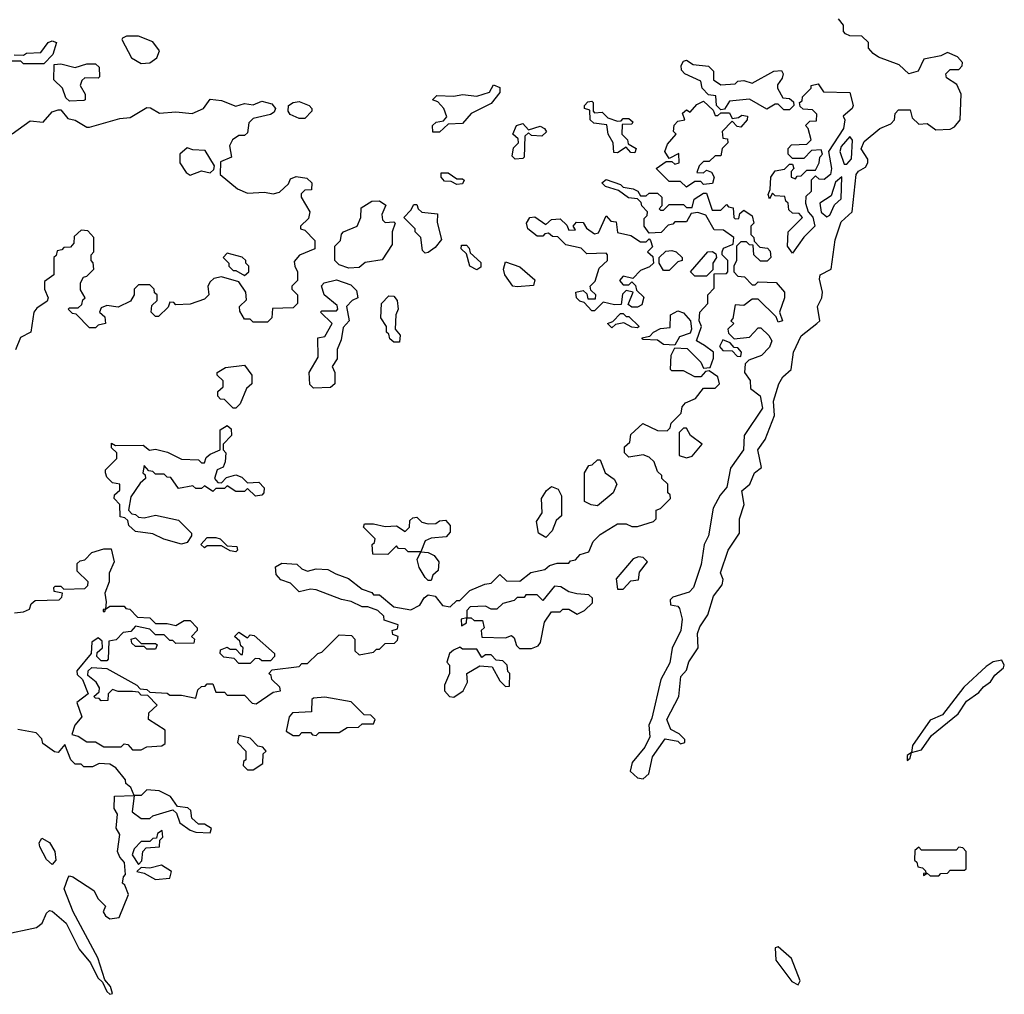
# Model space of a CAD drawing. Extents: x 2769579 to 2883812, y 684207 to 828660.
# Tile 424 of 505: x 2817401 to 2820833, y 793678 to 797074. Entities that reach past the tile are written whole.
import ezdxf

# ---------------------------------------------------------------- set-up
doc = ezdxf.new("R2010")
doc.units = 0

msp = doc.modelspace()

# ---------------------------------------------------------------- linework, layer by layer
at = {"layer": '0CON02XD'}
for points in [[(2819891.7, 795961.7), (2819945, 795967.5), (2819975, 796000), (2819985, 796000), (2820013, 795973), (2820022.5, 795955), (2820015, 795932.5), (2819986.4, 795903.6), (2819943, 795887), (2819930, 795875), (2819927.5, 795845), (2819947, 795817), (2819948.3, 795788.3), (2819982.7, 795762.7), (2819990, 795720), (2819926.2, 795625), (2819924, 795575), (2819879.3, 795510.7), (2819866.2, 795445), (2819842.5, 795417.5), (2819818.3, 795371.7), (2819802, 795275), (2819787.1, 795245), (2819776.2, 795175), (2819750, 795095), (2819735, 795078.8), (2819678.3, 795061.7), (2819668.3, 795051.7), (2819670, 795035), (2819695, 795030), (2819701.7, 795021.7), (2819710, 794985), (2819706, 794945), (2819675.9, 794884.1), (2819667.3, 794832.7), (2819636.2, 794775), (2819605, 794640), (2819593.8, 794615), (2819597.5, 794575), (2819580.7, 794539.3), (2819536, 794485), (2819528.8, 794455), (2819555, 794432), (2819575, 794428.8), (2819594.3, 794445.7), (2819606.7, 794505), (2819651.7, 794568.3), (2819695, 794560), (2819705, 794550), (2819720, 794555), (2819720, 794565), (2819700, 794585), (2819670.7, 794600.7), (2819656.7, 794635), (2819698.8, 794715), (2819706.2, 794785), (2819725, 794807.5), (2819734.1, 794835.9), (2819766.7, 794885), (2819763.8, 794935), (2819772.3, 794957.7), (2819799.5, 795000.5), (2819820, 795065), (2819850, 795105), (2819853, 795123), (2819844.1, 795145.9), (2819871.2, 795225), (2819910, 795285), (2819910, 795335), (2819926.2, 795385), (2819918.3, 795431.7), (2819946.7, 795455), (2819962.5, 795495), (2819987, 795513), (2819973.8, 795575), (2819999.5, 795610.5), (2820032.5, 795695), (2820028.8, 795745), (2820047.5, 795805), (2820060.9, 795829.1), (2820090, 795855), (2820098.8, 795915), (2820125, 795972.5), (2820180, 796015), (2820190, 796025), (2820182.5, 796075), (2820197.5, 796105), (2820200, 796125), (2820189.3, 796169.3), (2820191.2, 796185), (2820230, 796205), (2820243.6, 796306.4), (2820265, 796370), (2820303.3, 796405), (2820316.7, 796535), (2820325, 796546.7), (2820350, 796560), (2820357.5, 796575), (2820357.5, 796587.5), (2820333.9, 796623.9), (2820345, 796650), (2820400, 796695), (2820438.3, 796711.7), (2820450, 796725), (2820453, 796747), (2820465, 796760), (2820505, 796760), (2820511.7, 796731.7), (2820535, 796710), (2820565, 796712.5), (2820595, 796690), (2820645, 796692.5), (2820659.3, 796700.7), (2820680, 796725), (2820683.3, 796815), (2820668, 796848), (2820631.7, 796871.7), (2820630, 796885), (2820645, 796900), (2820675, 796900), (2820687, 796913), (2820687.5, 796925), (2820670, 796945), (2820635, 796960), (2820611.7, 796948.3), (2820553, 796937), (2820532.5, 796895), (2820500, 796885), (2820467, 796917), (2820395, 796943.3), (2820376.1, 796956.1), (2820360, 796975), (2820360, 796995), (2820337, 797017), (2820295, 797017.5), (2820280, 797025), (2820273, 797033), (2820272.5, 797055), (2820255, 797077.5)], [(2817381.7, 796951.7), (2817415, 796950), (2817425, 796957.5), (2817475, 796960), (2817500, 796995), (2817515, 797000), (2817530, 796995), (2817517, 796953), (2817485, 796920), (2817415, 796920), (2817405, 796930), (2817375, 796930)], [(2817825, 796921.2), (2817855, 796924.2), (2817879.1, 796940.9), (2817888, 796965), (2817865, 796996.7), (2817815, 797016.7), (2817773.8, 797016.2), (2817760, 797010), (2817757.5, 797005), (2817790.7, 796940.7), (2817825, 796921.2)], [(2820085, 796760), (2820065, 796760), (2820045, 796780), (2820035, 796780), (2820005, 796762.5), (2819945, 796797.5), (2819875, 796790), (2819858.3, 796761.7), (2819845, 796760), (2819830, 796775), (2819828.3, 796808.3), (2819801.7, 796811.7), (2819780, 796835), (2819775, 796860), (2819720, 796885), (2819708.3, 796898.3), (2819707.5, 796915), (2819715, 796930), (2819725, 796932.5), (2819748.3, 796918.3), (2819801.7, 796911.7), (2819820, 796895), (2819820, 796865), (2819845, 796847.5), (2819895, 796850), (2819905, 796860), (2819925, 796862.5), (2819955, 796852.5), (2820030, 796895), (2820057, 796897), (2820062.5, 796885), (2820059.3, 796870.7), (2820043, 796847), (2820042.5, 796835), (2820061.7, 796801.7), (2820085, 796800), (2820098.3, 796788.3), (2820100, 796775), (2820085, 796760)], [(2817575, 796790), (2817561.7, 796801.7), (2817550, 796835), (2817520, 796865), (2817521.7, 796918.3), (2817545, 796920), (2817595, 796907.5), (2817635, 796920), (2817665, 796920), (2817678.3, 796908.3), (2817680, 796875), (2817675, 796870), (2817628.3, 796871.7), (2817618.3, 796861.7), (2817612.5, 796845), (2817630, 796815), (2817630, 796795), (2817625, 796792.5), (2817575, 796790)], [(2818841.7, 796681.7), (2818840, 796705), (2818853, 796717), (2818878.3, 796721.7), (2818890, 796735), (2818880, 796765), (2818858.3, 796788.3), (2818840, 796795), (2818855, 796810), (2818915, 796807.5), (2818945, 796813.3), (2818995, 796807.5), (2819038.3, 796821.7), (2819053, 796847), (2819075, 796837.5), (2819075, 796820), (2819045, 796782.5), (2818975, 796747.5), (2818945, 796712.5), (2818895, 796710), (2818865, 796682.5), (2818841.7, 796681.7)], [(2820095, 796260), (2820077.5, 796285), (2820080, 796335), (2820130, 796385), (2820118.3, 796398.3), (2820095, 796400), (2820081.7, 796411.7), (2820080, 796435), (2820071.7, 796441.7), (2820068.3, 796458.3), (2820035, 796460), (2820025, 796470), (2820015, 796450), (2820010, 796465), (2820017.5, 796482.5), (2820020, 796525), (2820035, 796547.5), (2820067, 796553), (2820085, 796570), (2820095, 796570), (2820100, 796555), (2820090, 796545), (2820090, 796525), (2820105, 796520), (2820111.7, 796528.3), (2820125, 796530), (2820145, 796550), (2820175, 796550), (2820187.5, 796575), (2820190, 796595), (2820200, 796605), (2820195, 796620), (2820161.7, 796618.3), (2820135, 796590), (2820095, 796590), (2820080, 796605), (2820080, 796625), (2820091.7, 796638.3), (2820145, 796640), (2820160, 796655), (2820150, 796695), (2820140, 796705), (2820155, 796720), (2820178.3, 796721.7), (2820180, 796745), (2820165, 796760), (2820131.7, 796761.7), (2820121.7, 796771.7), (2820120, 796785), (2820128.3, 796791.7), (2820130, 796805), (2820160, 796835), (2820160, 796845), (2820185, 796850), (2820203, 796823), (2820295, 796820), (2820306.2, 796775), (2820302.5, 796765), (2820271.7, 796738.3), (2820277.5, 796725), (2820273.3, 796695), (2820220, 796615), (2820231.2, 796555), (2820228, 796535), (2820205, 796517.5), (2820188.3, 796518.3), (2820175, 796530), (2820160, 796515), (2820160, 796475), (2820141.7, 796458.3), (2820140, 796435), (2820150, 796405), (2820165.8, 796385.8), (2820172.9, 796355), (2820134, 796316), (2820095, 796260)], [(2817375, 796676.2), (2817438.3, 796721.7), (2817483.6, 796716.4), (2817515, 796752.5), (2817535, 796760), (2817545, 796760), (2817569.3, 796729.3), (2817595, 796724), (2817635, 796700), (2817645, 796700), (2817750.7, 796729.3), (2817786.4, 796733.6), (2817845, 796767.5), (2817857, 796767), (2817888.3, 796748.3), (2817945, 796752.5), (2818003, 796747), (2818042.5, 796765), (2818065, 796797.5), (2818105, 796792.5), (2818155, 796772.5), (2818185, 796782.5), (2818215, 796777.5), (2818245, 796790), (2818280.7, 796780.7), (2818292.5, 796765), (2818287.7, 796752.3), (2818275, 796743.8), (2818215, 796730), (2818200, 796715), (2818195, 796680), (2818185, 796670), (2818165, 796670), (2818142.5, 796655), (2818132.5, 796635), (2818140, 796595), (2818101.7, 796578.3), (2818100, 796535), (2818160, 796485), (2818195, 796470), (2818255, 796472.5), (2818285, 796467.5), (2818307, 796473), (2818338.3, 796501.7), (2818345, 796520), (2818365, 796527.5), (2818401.7, 796521.7), (2818420, 796505), (2818418.3, 796481.7), (2818395, 796480), (2818382.5, 796467.5), (2818382.5, 796455), (2818412.5, 796405), (2818408.3, 796381.7), (2818380, 796355), (2818380, 796345), (2818395, 796340), (2818430, 796305), (2818430, 796275), (2818377, 796253), (2818358.3, 796231.7), (2818360, 796215), (2818370, 796195), (2818370, 796165), (2818350, 796145), (2818350, 796135), (2818370, 796115), (2818370, 796085), (2818355, 796070), (2818283, 796067), (2818280, 796035), (2818265, 796020), (2818215, 796020), (2818205, 796030), (2818185, 796030), (2818168.3, 796058.3), (2818167.5, 796075), (2818191.7, 796098.3), (2818190, 796125), (2818165, 796160), (2818105, 796177.5), (2818078.3, 796171.7), (2818065, 796160), (2818057.5, 796145), (2818060, 796115), (2818045, 796100), (2817995, 796082.5), (2817945, 796080), (2817938.3, 796088.3), (2817925, 796090), (2817918.3, 796071.7), (2817885, 796040), (2817875, 796040), (2817860, 796055), (2817861.7, 796078.3), (2817880, 796095), (2817880, 796115), (2817871.7, 796121.7), (2817870, 796135), (2817855, 796150), (2817815, 796150), (2817800, 796135), (2817800, 796115), (2817787, 796093), (2817745, 796072.5), (2817705, 796077.5), (2817685, 796070), (2817680, 796055), (2817698.3, 796038.3), (2817700, 796015), (2817675, 796010), (2817665, 796000), (2817645, 796000), (2817598.3, 796048.3), (2817585, 796050), (2817570, 796065), (2817575, 796070), (2817605, 796070), (2817618.3, 796081.7), (2817621.7, 796098.3), (2817630, 796105), (2817613, 796133), (2817613, 796157), (2817623.6, 796176.4), (2817635, 796180), (2817660, 796205), (2817657, 796227), (2817650, 796235), (2817650, 796255), (2817660, 796265), (2817660, 796315), (2817638.3, 796338.3), (2817615, 796340), (2817591.7, 796318.3), (2817590, 796295), (2817578.3, 796281.7), (2817555, 796280), (2817548.3, 796271.7), (2817531.7, 796268.3), (2817528.3, 796251.7), (2817520, 796245), (2817520, 796185), (2817488.3, 796161.7), (2817487.5, 796135), (2817500, 796105), (2817497, 796093), (2817460.7, 796069.3), (2817450, 796055), (2817440, 795985), (2817403.6, 795966.4), (2817386.4, 795923.6)], [(2818395, 796730), (2818375, 796730), (2818343.9, 796743.9), (2818336.7, 796755), (2818338.8, 796775), (2818354.3, 796785.7), (2818375, 796788.6), (2818410, 796775), (2818420, 796765), (2818420, 796755), (2818395, 796730)], [(2819545, 796610), (2819531.7, 796611.7), (2819515, 796630), (2819485, 796610), (2819471.7, 796611.7), (2819470, 796645), (2819452.5, 796675), (2819447.5, 796707.5), (2819403, 796713), (2819390, 796725), (2819388.3, 796758.3), (2819370, 796765), (2819370, 796775), (2819381.7, 796788.3), (2819395, 796790), (2819400, 796785), (2819400, 796755), (2819405, 796750), (2819431.7, 796751.7), (2819451.7, 796731.7), (2819485, 796720), (2819498.3, 796721.7), (2819505, 796730), (2819525, 796730), (2819538.3, 796718.3), (2819535, 796710), (2819501.7, 796708.3), (2819500, 796675), (2819520, 796655), (2819521.7, 796641.7), (2819550, 796625), (2819545, 796610)], [(2819725, 796490), (2819705, 796510), (2819665, 796510), (2819620, 796555), (2819655, 796580), (2819675, 796580), (2819685, 796570), (2819700, 796575), (2819698.3, 796608.3), (2819665, 796590), (2819650, 796615), (2819659.3, 796640.7), (2819690, 796675), (2819680, 796685), (2819683, 796707), (2819695, 796720), (2819720, 796725), (2819711.7, 796748.3), (2819725, 796760), (2819738.3, 796751.7), (2819761.7, 796778.3), (2819785, 796790), (2819818.3, 796758.3), (2819825, 796740), (2819835, 796740), (2819845, 796750), (2819875, 796750), (2819885, 796730), (2819907, 796733), (2819918.3, 796741.7), (2819938.3, 796738.3), (2819937.5, 796725), (2819915, 796700), (2819901.7, 796701.7), (2819885, 796720), (2819850, 796685), (2819851.7, 796661.7), (2819868.3, 796658.3), (2819870, 796645), (2819850, 796625), (2819845, 796600), (2819825, 796600), (2819805, 796580), (2819785, 796580), (2819770, 796565), (2819761.7, 796541.7), (2819785, 796540), (2819795, 796550), (2819813, 796543), (2819822.5, 796525), (2819816.7, 796503.3), (2819785, 796500), (2819775, 796510), (2819755, 796510), (2819725, 796490)], [(2819128.3, 796588.3), (2819118.3, 796598.3), (2819123, 796627), (2819140, 796645), (2819138.3, 796658.3), (2819120, 796675), (2819132.5, 796705), (2819155, 796712.5), (2819175, 796690), (2819215, 796702.5), (2819230, 796695), (2819237, 796683), (2819221.7, 796668.3), (2819185, 796670), (2819175, 796680), (2819161.7, 796668.3), (2819160, 796595), (2819155, 796590), (2819128.3, 796588.3)], [(2820285, 796570), (2820300.7, 796589.3), (2820303.8, 796653.8), (2820295, 796666.7), (2820265, 796632), (2820260, 796615), (2820275, 796570), (2820285, 796570)], [(2817995, 796532.5), (2818035, 796547.5), (2818065, 796540), (2818078.3, 796551.7), (2818080, 796565), (2818048.3, 796618.3), (2818005, 796620), (2817985, 796627.5), (2817960, 796605), (2817960, 796575), (2817981.7, 796541.7), (2817995, 796532.5)], [(2818925, 796500), (2818905, 796510), (2818881.7, 796511.7), (2818870, 796525), (2818870, 796540), (2818895, 796540), (2818925, 796520), (2818945, 796520), (2818950, 796515), (2818945, 796502.5), (2818925, 796500)], [(2820215, 796387.5), (2820225, 796392.5), (2820241.7, 796428.3), (2820265, 796450), (2820267, 796527), (2820245, 796507.5), (2820229.3, 796460.7), (2820190.8, 796435), (2820195, 796403.3), (2820215, 796387.5)], [(2817383, 795007), (2817415, 795010), (2817435, 795020), (2817441.7, 795038.3), (2817455, 795050), (2817538.3, 795051.7), (2817548.3, 795061.7), (2817550, 795075), (2817521.7, 795081.7), (2817520, 795095), (2817525, 795100), (2817545, 795100), (2817555, 795090), (2817628.3, 795091.7), (2817638.3, 795101.7), (2817640, 795115), (2817601.7, 795151.7), (2817601.7, 795178.3), (2817611.7, 795188.3), (2817628.3, 795191.7), (2817653, 795217), (2817695, 795230), (2817720, 795230), (2817730, 795185), (2817713.3, 795145), (2817713.3, 795115), (2817697.5, 795075), (2817702.5, 795045), (2817700, 795020), (2817691.7, 795018.3), (2817691.7, 795011.7), (2817698.3, 795011.7), (2817700, 795020), (2817715, 795030), (2817765, 795030), (2817771.7, 795021.7), (2817785, 795020), (2817811.7, 794991.7), (2817855, 794990), (2817875, 794970), (2817915, 794970), (2817945, 794962.5), (2817975, 794980), (2817995, 794980), (2818020, 794955), (2818020, 794945), (2818000, 794925), (2818010, 794915), (2818008.3, 794901.7), (2817945, 794900), (2817935, 794910), (2817925, 794910), (2817905, 794930), (2817875, 794930), (2817855, 794950), (2817805, 794960), (2817788.3, 794941.7), (2817761.7, 794938.3), (2817737, 794913), (2817711.7, 794908.3), (2817710, 794845), (2817705, 794840), (2817685, 794840), (2817670, 794855), (2817671.7, 794868.3), (2817690, 794885), (2817688.3, 794908.3), (2817675, 794920), (2817652.5, 794905), (2817650, 794865), (2817600, 794805), (2817601.7, 794791.7), (2817620, 794775), (2817640, 794725), (2817600, 794695), (2817617.5, 794645), (2817593.3, 794615), (2817582.5, 794582.5), (2817605, 794577.5), (2817635, 794557.5), (2817665, 794557.5), (2817695, 794540), (2817755, 794540), (2817765, 794550), (2817778.3, 794548.3), (2817795, 794530), (2817825, 794530), (2817845, 794540), (2817897, 794543), (2817908.3, 794551.7), (2817908.3, 794598.3), (2817850, 794635), (2817851.7, 794658.3), (2817880, 794685), (2817848.3, 794718.3), (2817825, 794720), (2817815, 794730), (2817795, 794732.5), (2817745, 794732.5), (2817725, 794740), (2817710, 794725), (2817708.3, 794701.7), (2817685, 794700), (2817678.3, 794708.3), (2817665, 794710), (2817660, 794715), (2817678.3, 794731.7), (2817680, 794745), (2817667.5, 794765), (2817638.3, 794788.3), (2817640, 794805), (2817653, 794817), (2817705, 794812.5), (2817810, 794755), (2817821.7, 794741.7), (2817845, 794740), (2817855, 794730), (2817915, 794727.5), (2817925, 794720), (2817965, 794720), (2818015, 794710), (2818021.7, 794738.3), (2818035, 794750), (2818048.3, 794751.7), (2818055, 794760), (2818075, 794760), (2818085, 794730), (2818115, 794730), (2818125, 794720), (2818185, 794720), (2818211.7, 794691.7), (2818225, 794690), (2818285, 794730), (2818310, 794735), (2818308.3, 794748.3), (2818280, 794775), (2818278.3, 794788.3), (2818270, 794795), (2818281.7, 794808.3), (2818375, 794820), (2818385, 794830), (2818405, 794830), (2818440, 794865), (2818455, 794870), (2818515, 794930), (2818558.3, 794928.3), (2818570, 794915), (2818570, 794875), (2818585, 794860), (2818635, 794870), (2818645, 794880), (2818655, 794880), (2818675, 794900), (2818708.3, 794901.7), (2818718.3, 794911.7), (2818720, 794925), (2818701.7, 794931.7), (2818700, 794945), (2818718.3, 794951.7), (2818720, 794965), (2818671.7, 794981.7), (2818670, 794995), (2818650, 795015), (2818615, 795027.5), (2818595, 795027.5), (2818557, 795047), (2818523, 795053), (2818435, 795087.5), (2818415, 795090), (2818375, 795080), (2818345, 795110), (2818311.7, 795121.7), (2818295, 795140), (2818293, 795167), (2818315, 795180), (2818367, 795177), (2818385, 795160), (2818405, 795152.5), (2818435, 795160), (2818475, 795157.5), (2818503, 795143), (2818547, 795127), (2818595, 795090), (2818628.3, 795078.3), (2818635, 795070), (2818655, 795070), (2818705, 795027.5), (2818765, 795017.5), (2818796.4, 795033.6), (2818810.7, 795059.3), (2818825, 795070), (2818850, 795065), (2818875, 795032.5), (2818901.7, 795028.3), (2818925, 795050), (2818935, 795050), (2818970, 795085), (2819023, 795107), (2819045, 795110), (2819075, 795140), (2819098.3, 795118.3), (2819145, 795117.5), (2819183, 795147), (2819231.7, 795158.3), (2819248.3, 795171.7), (2819275, 795180), (2819315, 795180), (2819321.7, 795188.3), (2819338.3, 795191.7), (2819355, 795210), (2819385, 795220), (2819400, 795255), (2819425, 795280), (2819485, 795317.5), (2819515, 795317.5), (2819535, 795307.5), (2819555, 795307.5), (2819610, 795325), (2819620, 795335), (2819620, 795365), (2819635, 795370), (2819670, 795405), (2819668.3, 795418.3), (2819660, 795425), (2819660, 795455), (2819640, 795475), (2819640, 795485), (2819625, 795500), (2819613, 795533), (2819595, 795550), (2819575, 795557.5), (2819525, 795550), (2819510, 795565), (2819510, 795585), (2819528.3, 795601.7), (2819531.7, 795628.3), (2819573, 795667), (2819625, 795642.5), (2819658.3, 795641.7), (2819668.3, 795651.7), (2819671.7, 795668.3), (2819707, 795703), (2819710, 795725), (2819721.7, 795738.3), (2819756.4, 795753.6), (2819785, 795790), (2819825, 795790), (2819840, 795805), (2819835, 795830), (2819805, 795850), (2819791.7, 795848.3), (2819775, 795830), (2819755, 795830), (2819715, 795850), (2819675, 795850), (2819670, 795855), (2819672.5, 795905), (2819685, 795930), (2819728.3, 795928.3), (2819775, 795880), (2819785, 795860), (2819808.3, 795861.7), (2819820, 795895), (2819820, 795915), (2819788.3, 795938.3), (2819760, 795955), (2819777.5, 796005), (2819770, 796025), (2819772.5, 796055), (2819800, 796085), (2819800, 796115), (2819821.7, 796138.3), (2819821.7, 796188.3), (2819865, 796190), (2819870, 796195), (2819870, 796235), (2819850, 796255), (2819850, 796265), (2819855, 796277.5), (2819888.3, 796291.7), (2819890, 796315), (2819855, 796340), (2819821.7, 796341.7), (2819793, 796393), (2819765, 796402.5), (2819741.7, 796398.3), (2819725, 796370), (2819685, 796370), (2819678.3, 796361.7), (2819661.7, 796358.3), (2819637, 796333), (2819595, 796330), (2819577.5, 796355), (2819578.3, 796381.7), (2819588.3, 796391.7), (2819590, 796405), (2819570, 796425), (2819567.5, 796437.5), (2819555, 796450), (2819523, 796453), (2819488.3, 796478.3), (2819443, 796493), (2819430, 796505), (2819445, 796517.5), (2819495, 796500), (2819505, 796490), (2819540, 796485), (2819556.4, 796476.4), (2819565, 796460), (2819585, 796460), (2819595, 796470), (2819625, 796470), (2819640, 796455), (2819640, 796425), (2819630, 796415), (2819635, 796410), (2819645, 796410), (2819665, 796430), (2819715, 796430), (2819725, 796420), (2819745, 796420), (2819751.7, 796448.3), (2819785, 796470), (2819795, 796470), (2819815, 796410), (2819845, 796410), (2819865, 796430), (2819871.7, 796421.7), (2819888.3, 796418.3), (2819890, 796385), (2819895, 796380), (2819908.3, 796381.7), (2819911.7, 796398.3), (2819925, 796410), (2819955, 796390), (2819960, 796365), (2819950, 796355), (2819950, 796325), (2819960, 796315), (2819961.7, 796301.7), (2819981.7, 796281.7), (2820008.3, 796278.3), (2820017, 796267), (2820020, 796245), (2820007, 796233), (2819983, 796233), (2819960, 796255), (2819958.3, 796288.3), (2819945, 796290), (2819935, 796300), (2819915, 796300), (2819900, 796285), (2819900, 796235), (2819890, 796215), (2819890, 796195), (2819905, 796180), (2819928.3, 796178.3), (2819955, 796150), (2819965, 796150), (2819975, 796160), (2820038.3, 796158.3), (2820067.5, 796125), (2820066.7, 796105), (2820050, 796055), (2820060, 796025), (2820045, 796020), (2820038.3, 796038.3), (2819975, 796100), (2819955, 796100), (2819925, 796077.5), (2819895, 796080), (2819887.5, 796032.5), (2819880, 796025), (2819890, 796015), (2819870, 795995), (2819871.7, 795981.7), (2819891.7, 795961.7)], [(2818548.3, 796208.3), (2818515, 796220), (2818500, 796235), (2818500, 796285), (2818520, 796305), (2818523, 796327), (2818530, 796335), (2818577.5, 796355), (2818590, 796385), (2818591.7, 796418.3), (2818628.3, 796441.7), (2818655, 796442.5), (2818677.5, 796427.5), (2818663.8, 796395), (2818666.4, 796376.4), (2818675, 796367.5), (2818705, 796370), (2818710, 796365), (2818700, 796335), (2818699.3, 796290.7), (2818665, 796237.5), (2818605, 796227.5), (2818585, 796210), (2818548.3, 796208.3)], [(2818815, 796260), (2818805, 796270), (2818800, 796315), (2818780, 796335), (2818780, 796345), (2818740, 796385), (2818765, 796410), (2818775, 796430), (2818785, 796430), (2818790, 796415), (2818803, 796403), (2818857.5, 796397.5), (2818857, 796367), (2818871.7, 796308.3), (2818849.3, 796280.7), (2818825, 796262.5), (2818815, 796260)], [(2819405, 796060), (2819395, 796060), (2819368.3, 796088.3), (2819353.6, 796093.6), (2819342.5, 796105), (2819340, 796125), (2819365, 796130), (2819378.3, 796118.3), (2819381.7, 796101.7), (2819408.3, 796101.7), (2819410, 796115), (2819391.7, 796131.7), (2819390, 796145), (2819407, 796163), (2819421.7, 796208.3), (2819450, 796235), (2819450, 796255), (2819445, 796260), (2819378.3, 796258.3), (2819358.3, 796278.3), (2819305, 796290), (2819277, 796317), (2819258.3, 796318.3), (2819245, 796330), (2819231.7, 796328.3), (2819225, 796320), (2819205, 796320), (2819172.5, 796345), (2819167.5, 796365), (2819180, 796385), (2819197, 796387), (2819235, 796360), (2819255, 796377.5), (2819285, 796380), (2819308.3, 796358.3), (2819315, 796340), (2819338.3, 796341.7), (2819330, 796355), (2819341.7, 796368.3), (2819365, 796367.5), (2819377, 796347), (2819405, 796327.5), (2819418.3, 796331.7), (2819445, 796390), (2819461.7, 796371.7), (2819480, 796370), (2819485, 796332.5), (2819531.7, 796321.7), (2819565, 796300), (2819585, 796300), (2819595, 796310), (2819600, 796305), (2819607.5, 796282.5), (2819590, 796265), (2819608.3, 796248.3), (2819610, 796225), (2819597, 796213), (2819565, 796200), (2819538.3, 796171.7), (2819505, 796180), (2819492.5, 796165), (2819505, 796150), (2819525, 796150), (2819535, 796160), (2819548.3, 796148.3), (2819551.7, 796131.7), (2819577, 796107), (2819569.3, 796080.7), (2819555, 796072.5), (2819535, 796072.5), (2819521.7, 796081.7), (2819540, 796125), (2819515, 796130), (2819503, 796117), (2819498.3, 796081.7), (2819475, 796080), (2819435, 796090), (2819405, 796060)], [(2818995, 796202.5), (2818970, 796215), (2818958.3, 796258.3), (2818940, 796275), (2818941.7, 796288.3), (2818958.3, 796288.3), (2818968.3, 796278.3), (2818971.7, 796261.7), (2819008.3, 796228.3), (2819008.3, 796211.7), (2818995, 796202.5)], [(2818185, 796182.5), (2818200, 796195), (2818200, 796215), (2818190, 796225), (2818190, 796235), (2818177, 796247), (2818125, 796260), (2818110, 796245), (2818130, 796225), (2818130, 796215), (2818145, 796200), (2818155, 796200), (2818185, 796182.5)], [(2819665, 796200), (2819645, 796200), (2819630, 796225), (2819630, 796245), (2819653, 796267), (2819675, 796270), (2819690, 796265), (2819710, 796245), (2819710, 796235), (2819695, 796230), (2819665, 796200)], [(2819795, 796180), (2819755, 796180), (2819740, 796195), (2819800, 796265), (2819816.4, 796266.4), (2819828.3, 796258.3), (2819830, 796245), (2819817.5, 796225), (2819817.5, 796202.5), (2819795, 796180)], [(2819135, 796142.5), (2819120, 796145), (2819092.5, 796185), (2819087.5, 796205), (2819095, 796230), (2819145, 796212.5), (2819197, 796167), (2819191.7, 796148.3), (2819135, 796142.5)], [(2818425, 795790), (2818413, 795803), (2818410, 795845), (2818441.7, 795898.3), (2818440, 795965), (2818465, 795970), (2818490, 796015), (2818450, 796055), (2818455, 796060), (2818505, 796060), (2818510, 796065), (2818508.3, 796078.3), (2818462.5, 796115), (2818453, 796147), (2818463, 796157), (2818505, 796167.5), (2818555, 796150), (2818575, 796130), (2818580, 796105), (2818560, 796095), (2818540, 796075), (2818550, 796025), (2818528.3, 796001.7), (2818521.7, 795958.3), (2818507.5, 795925), (2818507.5, 795892.5), (2818490, 795865), (2818500, 795845), (2818500, 795805), (2818485, 795792.5), (2818425, 795790)], [(2818725, 795950), (2818705, 795950), (2818691.7, 795961.7), (2818688.3, 795978.3), (2818680, 795985), (2818680, 796005), (2818660, 796035), (2818662.5, 796085), (2818688.3, 796111.7), (2818705, 796110), (2818717.5, 796095), (2818720, 796065), (2818712.5, 796045), (2818710, 795995), (2818727.5, 795975), (2818725, 795950)], [(2819555, 796000), (2819535, 796002.5), (2819507.5, 796017.5), (2819478.3, 796011.7), (2819465, 796000), (2819450, 796015), (2819468.3, 796021.7), (2819495, 796050), (2819505, 796050), (2819515, 796040), (2819525, 796040), (2819560, 796005), (2819555, 796000)], [(2819685, 795940), (2819645, 795942.5), (2819625, 795957.5), (2819575, 795960), (2819570, 795965), (2819598.3, 795971.7), (2819610, 795985), (2819635, 795997.5), (2819668.3, 796001.7), (2819670, 796045), (2819695, 796060), (2819715, 796052.5), (2819740, 796025), (2819742.5, 795995), (2819738.3, 795981.7), (2819701.7, 795968.3), (2819685, 795940)], [(2819915, 795900), (2819917.5, 795915), (2819905, 795930), (2819891.7, 795931.7), (2819878.3, 795948.3), (2819851.7, 795958.3), (2819840, 795935), (2819851.7, 795921.7), (2819885, 795920), (2819901.7, 795901.7), (2819915, 795900)], [(2818155, 795720), (2818145, 795720), (2818115, 795750), (2818101.7, 795751.7), (2818091.7, 795761.7), (2818091.7, 795778.3), (2818110, 795795), (2818110, 795815), (2818090, 795835), (2818090, 795845), (2818118.3, 795861.7), (2818185, 795870), (2818210, 795835), (2818210, 795805), (2818191.7, 795788.3), (2818170, 795735), (2818155, 795720)], [(2817965, 795246.7), (2817903.6, 795263.6), (2817865, 795282.5), (2817805, 795290), (2817781.7, 795311.7), (2817778.3, 795328.3), (2817768.3, 795338.3), (2817751.7, 795341.7), (2817750, 795385), (2817730, 795405), (2817731.7, 795418.3), (2817750, 795435), (2817750, 795455), (2817725, 795460), (2817705, 795480), (2817700, 795495), (2817700, 795505), (2817740, 795545), (2817740, 795565), (2817721.7, 795581.7), (2817721.7, 795598.3), (2817735, 795590), (2817831.7, 795591.7), (2817853.6, 795573.6), (2817875, 795577.5), (2817916.4, 795566.4), (2817965, 795542.5), (2818025, 795540), (2818035, 795530), (2818045, 795530), (2818051.7, 795548.3), (2818065, 795560), (2818100, 795575), (2818100, 795645), (2818125, 795660), (2818138.3, 795648.3), (2818140, 795625), (2818110, 795595), (2818110, 795575), (2818120, 795565), (2818117, 795533), (2818110, 795515), (2818090, 795505), (2818080, 795475), (2818091.7, 795461.7), (2818105, 795460), (2818121.7, 795478.3), (2818155, 795487.5), (2818175, 795480), (2818195, 795460), (2818235, 795462.5), (2818253, 795443), (2818252.5, 795425), (2818245, 795417.5), (2818223, 795413), (2818195, 795440), (2818185, 795430), (2818155, 795430), (2818125, 795450), (2818115, 795440), (2818085, 795440), (2818075, 795430), (2818045, 795450), (2818035, 795440), (2818015, 795440), (2818005, 795450), (2817955, 795440), (2817928.3, 795478.3), (2817915, 795480), (2817905, 795490), (2817875, 795490), (2817865, 795500), (2817851.7, 795501.7), (2817835, 795520), (2817830, 795495), (2817838.3, 795488.3), (2817840, 795475), (2817820.7, 795459.3), (2817788.3, 795411.7), (2817780, 795365), (2817791.7, 795351.7), (2817805, 795350), (2817815, 795340), (2817835, 795337.5), (2817875, 795347.5), (2817955, 795330), (2818000, 795285), (2818000, 795275), (2817985, 795252.5), (2817965, 795246.7)], [(2819725, 795547.5), (2819745, 795552.5), (2819780, 795595), (2819740, 795625), (2819725, 795650), (2819715, 795650), (2819700, 795635), (2819700, 795555), (2819725, 795547.5)], [(2819415, 795380), (2819393, 795383), (2819370, 795395), (2819370, 795495), (2819385, 795520), (2819397, 795523), (2819415, 795540), (2819425, 795540), (2819442.5, 795495), (2819473, 795473), (2819482.5, 795455), (2819470, 795425), (2819415, 795380)], [(2819235, 795270), (2819210, 795285), (2819202.5, 795325), (2819222.5, 795355), (2819220, 795405), (2819237, 795433), (2819255, 795447.5), (2819278.3, 795438.3), (2819290, 795415), (2819290, 795345), (2819271.7, 795328.3), (2819257, 795293), (2819235, 795270)], [(2818685, 795210), (2818631.7, 795211.7), (2818630, 795245), (2818638.3, 795251.7), (2818640, 795265), (2818600, 795305), (2818603, 795317), (2818635, 795317.5), (2818675, 795307.5), (2818715, 795310), (2818745, 795290), (2818760, 795305), (2818761.7, 795328.3), (2818771.7, 795338.3), (2818785, 795340), (2818803, 795323), (2818825, 795317.5), (2818851.7, 795318.3), (2818865, 795327.5), (2818885, 795330), (2818901.7, 795311.7), (2818901.7, 795288.3), (2818888.3, 795271.7), (2818835, 795267.5), (2818815, 795257.5), (2818800, 795220), (2818755, 795220), (2818745, 795230), (2818721.7, 795231.7), (2818715, 795240), (2818685, 795210)], [(2818155, 795220), (2818135, 795222.5), (2818105, 795240), (2818055, 795240), (2818045, 795233.3), (2818032.5, 795245), (2818055, 795270), (2818085, 795270), (2818100, 795265), (2818125, 795240), (2818158.3, 795238.3), (2818160, 795225), (2818155, 795220)], [(2818835, 795120), (2818825, 795120), (2818815, 795130), (2818793.3, 795165), (2818787, 795193), (2818800, 795220), (2818825, 795217.5), (2818846.2, 795206.2), (2818862.5, 795185), (2818860, 795155), (2818841.7, 795138.3), (2818835, 795120)], [(2819505, 795090), (2819531.7, 795118.3), (2819558.3, 795121.7), (2819561.7, 795148.3), (2819590, 795185), (2819575, 795200), (2819558.3, 795201.7), (2819540, 795195), (2819480, 795125), (2819485, 795090), (2819505, 795090)], [(2819185, 794882.5), (2819208.3, 794891.7), (2819217, 794903), (2819230, 794975), (2819255, 795010), (2819285, 795010), (2819295, 795020), (2819315, 795020), (2819345, 795002.5), (2819370, 795015), (2819398.3, 795041.7), (2819398.3, 795058.3), (2819385, 795070), (2819343, 795073), (2819315, 795080), (2819287, 795097), (2819265, 795100), (2819225, 795050), (2819205, 795070), (2819165, 795070), (2819160, 795060), (2819135, 795060), (2819125, 795050), (2819085, 795040), (2819065, 795020), (2819045, 795020), (2819025, 795030), (2818971.7, 795028.3), (2818960, 795015), (2818960, 794990), (2818940, 794985), (2818941.7, 794961.7), (2818958.3, 794971.7), (2818960, 794990), (2818975, 794990), (2818985, 794980), (2819015, 794980), (2819020, 794955), (2819010, 794945), (2819011.7, 794921.7), (2819095, 794920), (2819115, 794927.5), (2819125, 794920), (2819133, 794893), (2819143, 794883), (2819185, 794882.5)], [(2818205, 794830), (2818165, 794830), (2818148.3, 794848.3), (2818113, 794853), (2818100, 794865), (2818101.7, 794878.3), (2818125, 794887.5), (2818135, 794880), (2818155, 794880), (2818171.7, 794861.7), (2818178.3, 794861.7), (2818180, 794885), (2818171.7, 794891.7), (2818168.3, 794908.3), (2818150, 794925), (2818165, 794940), (2818195, 794920), (2818205, 794930), (2818218.3, 794928.3), (2818290, 794865), (2818290, 794855), (2818275, 794840), (2818245, 794840), (2818237, 794847), (2818222.5, 794847.5), (2818205, 794830)], [(2817875, 794880), (2817845, 794880), (2817835, 794890), (2817805, 794890), (2817791.7, 794901.7), (2817790, 794915), (2817805, 794920), (2817825, 794900), (2817875, 794900), (2817880, 794895), (2817875, 794880)], [(2818915, 794712.5), (2818947.5, 794735), (2818962.5, 794765), (2818960, 794795), (2819005, 794822.5), (2819048.3, 794818.3), (2819075, 794770), (2819095, 794750), (2819108.3, 794751.7), (2819110, 794795), (2819103, 794803), (2819100, 794825), (2819085, 794840), (2819061.7, 794841.7), (2819045, 794860), (2819025, 794860), (2819011.7, 794851.7), (2818995, 794880), (2818945, 794880), (2818935, 794887.5), (2818913, 794877), (2818900, 794865), (2818890, 794835), (2818900, 794825), (2818900, 794795), (2818882.5, 794755), (2818882.5, 794735), (2818900, 794715), (2818915, 794712.5)], [(2820495, 794492.5), (2820505, 794500), (2820510, 794520), (2820545, 794530), (2820580, 794580), (2820672.5, 794655), (2820701.4, 794698.6), (2820745, 794728.8), (2820760.5, 794749.5), (2820785, 794766.7), (2820800.3, 794789.7), (2820830, 794815), (2820833.3, 794825), (2820825, 794842.5), (2820795, 794836.7), (2820770.5, 794819.5), (2820692, 794748), (2820618, 794652), (2820575, 794632.5), (2820513.3, 794545), (2820510, 794520), (2820495, 794510), (2820495, 794492.5)], [(2818435, 794580), (2818445, 794590), (2818515, 794590), (2818543, 794607), (2818581.7, 794608.3), (2818595, 794620), (2818635, 794620), (2818640, 794635), (2818625, 794650), (2818601.7, 794651.7), (2818557, 794697), (2818465, 794712.5), (2818425, 794710), (2818420, 794705), (2818418.3, 794661.7), (2818351.7, 794658.3), (2818340, 794645), (2818330, 794595), (2818355, 794580), (2818375, 794580), (2818385, 794590), (2818415, 794590), (2818421.7, 794581.7), (2818435, 794580)], [(2817725, 793680), (2817717.5, 793705), (2817697.5, 793727.5), (2817673.3, 793805), (2817588, 793965), (2817556.7, 794045), (2817570, 794085), (2817575, 794090), (2817587, 794087), (2817659.3, 794039.3), (2817675, 794010), (2817700, 793985), (2817692.5, 793965), (2817700.7, 793950.7), (2817715, 793940), (2817747.5, 793945), (2817780, 794025), (2817768.3, 794058.3), (2817760, 794065), (2817763, 794087), (2817770, 794095), (2817767, 794137), (2817750, 794155), (2817742.5, 794175), (2817750, 794235), (2817737, 794257), (2817742.5, 794305), (2817730, 794325), (2817731.7, 794368.3), (2817800, 794370), (2817793, 794313), (2817825, 794290), (2817855, 794290), (2817865, 794300), (2817935, 794320), (2817948.3, 794308.3), (2817960, 794275), (2817995, 794250), (2818015, 794242.5), (2818065, 794240), (2818070, 794255), (2818045, 794270), (2818025, 794270), (2818001.7, 794291.7), (2817998.3, 794318.3), (2817987, 794327), (2817951.7, 794331.7), (2817926.4, 794366.4), (2817887, 794387), (2817845, 794390), (2817825, 794370), (2817800, 794370), (2817788.3, 794398.3), (2817771.7, 794411.7), (2817770, 794425), (2817736.4, 794466.4), (2817715, 794480), (2817678.3, 794481.7), (2817655, 794470), (2817625, 794470), (2817615, 794480), (2817595, 794480), (2817580, 794495), (2817558.3, 794548.3), (2817535, 794520), (2817523, 794523), (2817481.7, 794551.7), (2817478.3, 794568.3), (2817458.3, 794588.3), (2817395, 794600)], [(2818215, 794460), (2818248.3, 794481.7), (2818250, 794515), (2818260, 794525), (2818248.3, 794538.3), (2818231.7, 794541.7), (2818205, 794570), (2818165, 794580), (2818160, 794555), (2818190, 794525), (2818190, 794495), (2818181.7, 794488.3), (2818180, 794475), (2818195, 794460), (2818215, 794460)], [(2817515, 794130), (2817495, 794147.5), (2817471.2, 794191.2), (2817468.8, 794205), (2817478.3, 794221.7), (2817505, 794206.7), (2817523.3, 794175), (2817527.5, 794145), (2817515, 794130)], [(2817815, 794130), (2817827, 794143), (2817830, 794175), (2817841.7, 794188.3), (2817888.3, 794191.7), (2817890, 794215), (2817900, 794225), (2817898.3, 794248.3), (2817881.7, 794238.3), (2817878.3, 794221.7), (2817865, 794220), (2817855, 794210), (2817825, 794210), (2817800, 794185), (2817793, 794163), (2817815, 794130)], [(2820605, 794090), (2820611.7, 794098.3), (2820635, 794100), (2820645, 794110), (2820695, 794110), (2820700, 794115), (2820700, 794175), (2820688.3, 794188.3), (2820675, 794190), (2820665, 794180), (2820545, 794180), (2820535, 794190), (2820521.7, 794178.3), (2820520, 794145), (2820528.3, 794138.3), (2820531.7, 794121.7), (2820548.3, 794118.3), (2820558.3, 794108.3), (2820560, 794100), (2820551.7, 794098.3), (2820551.7, 794091.7), (2820565, 794100), (2820575, 794090), (2820605, 794090)], [(2817875, 794077.5), (2817925, 794082.5), (2817930, 794105), (2817895, 794127.5), (2817855, 794117.5), (2817825, 794120), (2817810, 794105), (2817835, 794100), (2817875, 794077.5)], [(2817340, 793885), (2817459.5, 793910.5), (2817480, 793925), (2817495, 793960), (2817505, 793970), (2817515, 793967.5), (2817563.8, 793925), (2817608.8, 793835), (2817647.5, 793787.5), (2817673.3, 793735), (2817690, 793720), (2817705, 793687.5), (2817715, 793677.5), (2817725, 793680)], [(2820115, 793710), (2820121.2, 793725), (2820091.9, 793801.9), (2820045, 793842.5), (2820035, 793840), (2820036.4, 793796.4), (2820092.5, 793722.5), (2820115, 793710)]]:
    msp.add_lwpolyline(points, dxfattribs=at)

doc.saveas('drawing.dxf')
